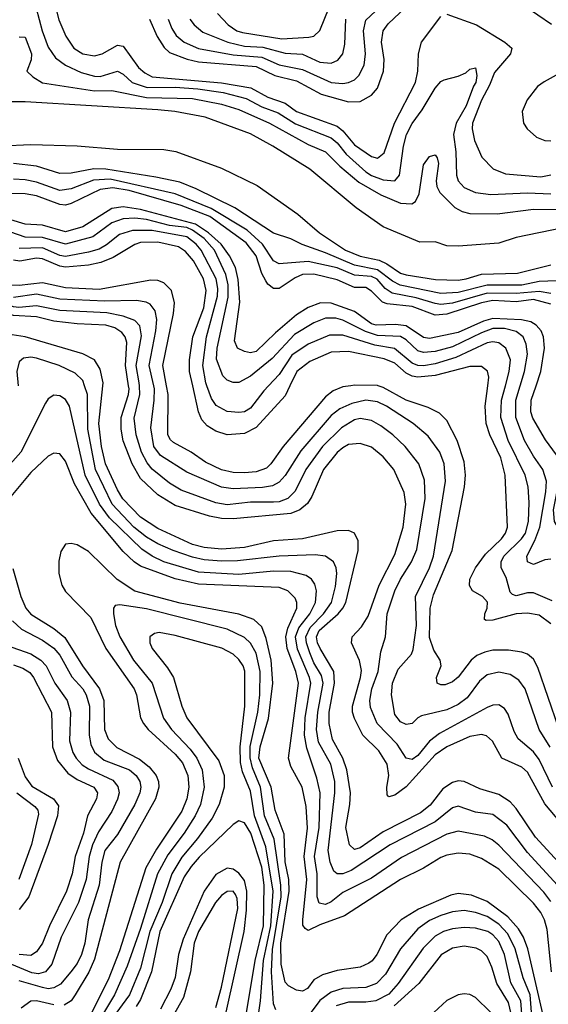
# Model space of a CAD drawing. Header units: inches. Extents: x 990535 to 1117859, y 769386 to 892122.
# Tile 470 of 656: x 1070451 to 1072282, y 807858 to 811268. Entities that reach past the tile are written whole.
import ezdxf

# ---------------------------------------------------------------- set-up
doc = ezdxf.new("R2010")
doc.units = ezdxf.units.IN
doc.header["$MEASUREMENT"] = 0
doc.layers.add('B0870', color=7, linetype='Continuous')
doc.layers.add('B0871', color=7, linetype='Continuous')

msp = doc.modelspace()

# ---------------------------------------------------------------- linework, layer by layer
at = {"layer": 'B0870', "color": 5}
for points, elevation in [([(1072313.1, 808270), (1072210, 808383.8), (1072137.9, 808477.9), (1072090, 808514.6), (1072030, 808523.1), (1071970, 808544.5), (1071950, 808537.9), (1071890.1, 808490), (1071734.4, 808410), (1071598.8, 808321.2), (1071569.6, 808309.6), (1071550, 808309.1), (1071539.2, 808319.2), (1071526.5, 808350), (1071519.3, 808390), (1071543, 808590), (1071542.1, 808630), (1071529, 808690), (1071485.9, 808765.9), (1071479.2, 808810), (1071483.5, 808870), (1071501.9, 808970), (1071496.1, 808996.1), (1071470, 809040.4), (1071455.6, 809075.6), (1071444, 809110), (1071442.3, 809130), (1071457.2, 809162.8), (1071502.8, 809210), (1071531, 809250), (1071545.1, 809305.1), (1071549.9, 809349.9), (1071547, 809370), (1071537.8, 809390), (1071510.3, 809410.3), (1071474.7, 809414.7), (1071350, 809410.5), (1071206, 809394), (1071150, 809392.7), (1071090, 809397.6), (1071050, 809406), (1070983.2, 809430), (1070930, 809452.8), (1070890, 809475.9), (1070846.8, 809510), (1070771.7, 809590), (1070713.8, 809710), (1070687.2, 809850), (1070685.9, 809970), (1070676, 810000)], 2740), ([(1072330, 808336.3), (1072237.2, 808437.2), (1072170, 808536.3), (1072150, 808558.7), (1072110, 808584), (1072044, 808604), (1071990, 808629.9), (1071970, 808631.5), (1071950, 808626.2), (1071916.2, 808603.8), (1071872, 808548), (1071838.6, 808521.4), (1071710, 808455), (1071630, 808399.5), (1071610, 808393.6), (1071592.7, 808410), (1071580.8, 808470), (1071594.9, 808550), (1071596.8, 808590), (1071583.5, 808670), (1071570, 808710), (1071534.4, 808774.4), (1071522.7, 808830), (1071523, 808870), (1071541.3, 808970), (1071539.5, 809010), (1071491.2, 809090), (1071481.9, 809110), (1071478.9, 809130), (1071487.7, 809152.3), (1071553.5, 809210), (1071570.7, 809230), (1071580.3, 809250), (1071623.1, 809430), (1071623.6, 809463.6), (1071610, 809489.8), (1071590, 809498.3), (1071550, 809497.3), (1071430, 809470), (1071330, 809463.6), (1071230, 809440.2), (1071150, 809434), (1071090, 809440), (1071050, 809450.4), (1070930, 809505.9), (1070870, 809545.2), (1070808.9, 809608.9), (1070790, 809639.9), (1070748.9, 809730), (1070734.2, 809790), (1070725.3, 809870), (1070739, 810000)], 2720), ([(1072398.4, 808398.4), (1072270, 808551.6), (1072210, 808661.5), (1072190, 808679), (1072120.7, 808710), (1072088.6, 808768.6), (1072067.5, 808787.5), (1072050, 808792.1), (1072010, 808784.9), (1071930, 808749.6), (1071890, 808721.5), (1071790, 808610.8), (1071750, 808582.5), (1071730, 808576.5), (1071723.7, 808583.7), (1071722.6, 808610), (1071729.7, 808650), (1071724.1, 808690), (1071695.2, 808735.2), (1071639.3, 808790), (1071610, 808847.5), (1071603.4, 808870), (1071603.5, 808890), (1071631.4, 808990), (1071634.3, 809014.3), (1071628, 809048), (1071599.9, 809110), (1071602.4, 809130), (1071634.6, 809165.4), (1071657.6, 809202.4), (1071695.4, 809310), (1071750, 809416.1), (1071778.9, 809510), (1071788.3, 809590), (1071782.3, 809630), (1071746.4, 809710), (1071710, 809753.7), (1071670, 809787.1), (1071630, 809800.2), (1071590, 809796.4), (1071570, 809785.7), (1071550, 809769.4), (1071503.8, 809710), (1071462.9, 809617.1), (1071447.3, 809592.7), (1071420.9, 809570), (1071390, 809557.4), (1071190, 809539.7), (1071150, 809540.2), (1071108.3, 809548.3), (1070990, 809585.4), (1070930, 809622.3), (1070870, 809678.9), (1070840.3, 809730), (1070810, 809809.9), (1070802.2, 809850), (1070802.2, 809890), (1070827.8, 809970), (1070829.8, 809990), (1070828.2, 810000)], 2680), ([(1072296.2, 808610), (1072250, 808706), (1072230, 808731.8), (1072177.7, 808777.7), (1072162.9, 808802.9), (1072142.5, 808862.5), (1072130, 808882), (1072110, 808894.8), (1072090, 808894.3), (1072070, 808885.3), (1071904.3, 808795.7), (1071870.6, 808769.4), (1071830, 808719.1), (1071810, 808705.1), (1071790, 808709.8), (1071758.7, 808758.7), (1071688.7, 808830), (1071665.5, 808885.5), (1071663.5, 808910), (1071670.9, 808950), (1071693, 809010), (1071701.9, 809078.1), (1071718.2, 809130), (1071723.9, 809210), (1071750.3, 809290), (1071770, 809330.7), (1071808.2, 809390), (1071826.4, 809433.6), (1071855.7, 809610), (1071853.2, 809673.2), (1071833.3, 809730), (1071786.4, 809790), (1071743, 809830), (1071701.9, 809861.9), (1071670, 809879.3), (1071630, 809887), (1071610, 809882.6), (1071565.1, 809854.9), (1071499.9, 809790), (1071442.3, 809710), (1071405, 809635), (1071379.8, 809610), (1071350, 809598.6), (1071330, 809596.5), (1071250, 809597.4), (1071170, 809587.2), (1071130, 809594.9), (1071010, 809638.2), (1070970, 809662.2), (1070910, 809711.4), (1070892.8, 809732.8), (1070873.1, 809770), (1070854.4, 809830), (1070847.5, 809887.5), (1070866.9, 809970), (1070865.6, 810000)], 2660), ([(1072287.9, 808747.9), (1072249.5, 808810), (1072201.9, 808950), (1072180.1, 808980.1), (1072150, 809000.2), (1072110, 809008.4), (1072070, 808998.6), (1072043.1, 808976.9), (1072000.2, 808919.8), (1071970, 808895.8), (1071930, 808877.3), (1071843.1, 808856.9), (1071829.6, 808850.4), (1071810, 808829.9), (1071790, 808827.2), (1071770, 808836.2), (1071750, 808861.1), (1071739.1, 808930), (1071742.3, 808970), (1071761.6, 809018.4), (1071808.3, 809070), (1071813.8, 809086.2), (1071824.8, 809170), (1071821.8, 809270), (1071870.8, 809370), (1071883.7, 809410), (1071925.9, 809670), (1071921.2, 809730), (1071906, 809770), (1071865.8, 809825.8), (1071814.2, 809870), (1071721, 809930), (1071690, 809944.9), (1071650, 809949.9), (1071601.6, 809938.4), (1071559.7, 809920.3), (1071530, 809896.9), (1071425.1, 809774.9), (1071370, 809689.9), (1071350, 809666.4), (1071326.1, 809653.9), (1071291.8, 809648.2), (1071190, 809643.4), (1071150, 809649), (1071030, 809700.3), (1070938.3, 809758.3), (1070915.9, 809790), (1070905.2, 809854.8), (1070917.2, 809950), (1070917.9, 809990), (1070915.6, 810000)], 2640), ([(1071597.3, 810000), (1071570, 809996.3), (1071536.9, 809983.1), (1071510, 809961.5), (1071363.6, 809790), (1071321.2, 809730), (1071305.3, 809714.7), (1071270, 809701.8), (1071230, 809698.5), (1071190, 809699.9), (1071150, 809708.5), (1071095.1, 809735.1), (1071045, 809770), (1070983.6, 809803.6), (1070972.9, 809812.9), (1070964.3, 809830), (1070965.8, 809970), (1070960.2, 810000)], 2620), ([(1071386.9, 810000), (1071370, 809965.4), (1071270, 809855.2), (1071230, 809834.7), (1071170, 809829.9), (1071130, 809842.9), (1071101, 809861), (1071081.7, 809881.7), (1071070, 809910), (1071050.4, 810000)], 2580), ([(1071313.2, 810000), (1071297.1, 809982.9), (1071250, 809922), (1071230, 809910.3), (1071210, 809907.1), (1071170, 809911.3), (1071131.3, 809931.3), (1071115.5, 809955.5), (1071099.4, 810000)], 2560), ([(1072316.6, 808816.6), (1072244.8, 809024.8), (1072230, 809052.7), (1072210, 809070.4), (1072190, 809077.9), (1072144, 809084), (1072090, 809084.1), (1072062, 809078), (1072034.5, 809065.5), (1072014.9, 809050), (1071970, 808990.4), (1071950, 808974.1), (1071924.7, 808964.7), (1071910, 808964.2), (1071896.4, 808970), (1071894.9, 808990), (1071910.7, 809030), (1071907.6, 809050), (1071884.8, 809084.8), (1071870, 809128.2), (1071872.4, 809230), (1071884.2, 809275.8), (1071948.7, 809430), (1071990.9, 809650), (1071994.5, 809690), (1071990, 809736.9), (1071965.6, 809810), (1071930, 809880.2), (1071905.4, 809905.4), (1071865.1, 809925.1), (1071790, 809950.2), (1071710, 809994.3), (1071692.7, 810000)], 2620), ([(1072290, 809176), (1072250, 809205.5), (1072210, 809213), (1072170, 809210.2), (1072090, 809187.8), (1072066.8, 809186.8), (1072061.1, 809190), (1072061.8, 809210), (1072069.9, 809230), (1072070.7, 809250.7), (1072053.8, 809270), (1072018.8, 809290), (1072008.5, 809308.5), (1072009.6, 809330), (1072029.1, 809370), (1072063.7, 809416.3), (1072119, 809470), (1072133.1, 809490), (1072139.9, 809510), (1072132.4, 809690), (1072116.8, 809750), (1072079.6, 809830), (1072065.9, 809870), (1072062.5, 809930), (1072071.8, 810000)], 2580), ([(1072294.9, 809254.9), (1072230, 809282.4), (1072210, 809283.5), (1072170, 809273.1), (1072157.7, 809277.7), (1072150, 809285.3), (1072135.6, 809335.6), (1072118.7, 809370), (1072118.5, 809390), (1072128, 809410), (1072188.9, 809470), (1072202.7, 809490), (1072213.4, 809530), (1072215.4, 809595.4), (1072211.4, 809650), (1072202, 809690), (1072143.2, 809810), (1072117, 809890), (1072120.1, 809950), (1072133.2, 810000)], 2560), ([(1072290, 809399.3), (1072270, 809397.3), (1072230, 809381.3), (1072209.1, 809390), (1072207.7, 809410), (1072235.5, 809464.5), (1072252.3, 809510), (1072273, 809633), (1072275, 809670), (1072262.4, 809710), (1072230, 809756), (1072199.6, 809810), (1072169.2, 809890), (1072169.4, 809950), (1072184.5, 810000)], 2540), ([(1072596.8, 810000), (1072583.1, 809930), (1072588.2, 809850), (1072609, 809750), (1072608.1, 809710), (1072596.7, 809670), (1072550, 809599.3), (1072490, 809528.3), (1072448.9, 809510), (1072410, 809485.3), (1072390, 809490.9), (1072366.5, 809526.5), (1072350, 809531.3), (1072310, 809518.1), (1072302.5, 809530), (1072299.7, 809570), (1072319.4, 809670), (1072321.1, 809730), (1072310, 809760.8), (1072272.3, 809812.3), (1072228.4, 809888.4), (1072221, 809910), (1072222.7, 809950), (1072239.2, 810000)], 2520), ([(1072290, 808213.8), (1072266.2, 808246.2), (1072110, 808408.8), (1072087.4, 808427.4), (1072060.6, 808440.6), (1071970, 808457.6), (1071930, 808447.5), (1071773.5, 808366.5), (1071670, 808294.9), (1071570, 808244.6), (1071530, 808212.2), (1071510, 808203), (1071488.2, 808208.2), (1071481.8, 808230), (1071480.8, 808310), (1071471.6, 808370), (1071487.7, 808470), (1071491.3, 808590), (1071480.5, 808640.5), (1071445, 808745), (1071438, 808790), (1071440.2, 808850), (1071459.2, 808970), (1071454.5, 808990), (1071412.7, 809087.3), (1071406, 809130), (1071418.1, 809161.9), (1071455.8, 809210), (1071476, 809250), (1071479.4, 809290), (1071473.5, 809313.5), (1071462, 809330), (1071443.4, 809343.4), (1071390, 809357.3), (1071330, 809357.9), (1071210, 809345.9), (1071070, 809354), (1070950, 809390.8), (1070909.8, 809409.8), (1070873.8, 809433.8), (1070762.5, 809542.5), (1070727.6, 809590), (1070677.7, 809690), (1070623.4, 809930), (1070610, 809952.9), (1070590, 809965.2), (1070570, 809967), (1070550, 809954.7), (1070540.4, 809939.6), (1070455.5, 809770), (1070370, 809675.3)], 2760), ([(1072292.5, 807970), (1072277.2, 808117.2), (1072269, 808150), (1072255.8, 808175.8), (1072230, 808208.1), (1072110, 808325.6), (1072050, 808362.2), (1072010, 808377.3), (1071970, 808381.8), (1071930, 808374.4), (1071910, 808365.9), (1071850, 808329.1), (1071770, 808289.6), (1071575.5, 808164.5), (1071490, 808133.5), (1071450, 808113.3), (1071440.1, 808120.1), (1071432.1, 808132.1), (1071431.6, 808150), (1071445, 808290), (1071436.2, 808370), (1071447.6, 808467.6), (1071443.1, 808543.1), (1071429.7, 808609.7), (1071390, 808681.6), (1071381.9, 808710), (1071416.8, 808970), (1071407.3, 809010), (1071377.6, 809090), (1071373, 809130), (1071379.9, 809160.1), (1071411.2, 809230), (1071410.7, 809250), (1071404.7, 809264.7), (1071379.9, 809290), (1071350, 809301.6), (1071070, 809312.4), (1070990, 809331.7), (1070870, 809375.3), (1070847.7, 809390), (1070810, 809426.2), (1070698.9, 809558.9), (1070640.8, 809660.8), (1070610, 809739), (1070590, 809764), (1070570, 809766.5), (1070550, 809756.8), (1070490, 809699.6), (1070414.3, 809610)], 2780), ([(1072265.9, 807810), (1072210.6, 808050), (1072195.5, 808090), (1072178.8, 808118.8), (1072141.2, 808161.2), (1072070, 808213.4), (1072015.3, 808235.3), (1071970, 808241), (1071944.1, 808235.9), (1071832.3, 808187.7), (1071772.7, 808150), (1071722, 808098), (1071688, 808030), (1071672, 808008), (1071660.1, 807999.9), (1071630, 807986.7), (1071550, 807974.8), (1071500.2, 807959.8), (1071470, 807942.9), (1071447.4, 807912.6), (1071430, 807903.5), (1071410, 807906.4), (1071382.2, 807922.2), (1071370, 807934.7), (1071357.1, 807997.1), (1071355.9, 808070), (1071384.7, 808250), (1071382.9, 808290), (1071371, 808351), (1071367.5, 808447.5), (1071336.4, 808530), (1071321.5, 808610), (1071279.5, 808710), (1071284.1, 808750), (1071312.6, 808847.4), (1071328.3, 808970), (1071321.6, 809050), (1071304.7, 809124.7), (1071290, 809164.7), (1071262, 809190), (1071210, 809209.3), (1071006.9, 809246.9), (1070850, 809288.2), (1070789.1, 809329.1), (1070690, 809425.7), (1070650, 809448.7), (1070630, 809453.9), (1070610, 809451.6), (1070593.6, 809426.4), (1070587.3, 809392.7), (1070586.3, 809350), (1070596.8, 809310), (1070610, 809287.8), (1070697.3, 809197.3), (1070750, 809090), (1070847.7, 808950), (1070855.9, 808930), (1070869.3, 808850), (1070879.5, 808830), (1070895.6, 808810), (1070990, 808724), (1071014.5, 808694.5), (1071033.2, 808650), (1071036.8, 808610), (1071030.3, 808570), (1071013, 808527), (1070925, 808395), (1070888.6, 808330), (1070796.6, 808043.4), (1070757.4, 807942.6), (1070701.2, 807830)], 2820), ([(1070427.2, 809367.2), (1070454.9, 809270), (1070472.2, 809230), (1070490, 809208.9), (1070570, 809158.9), (1070607.9, 809127.9), (1070668.4, 809030), (1070728.2, 808950), (1070742.9, 808910), (1070745.5, 808810), (1070757.7, 808777.7), (1070787.8, 808747.8), (1070866.5, 808706.5), (1070899.7, 808679.7), (1070924.4, 808650), (1070932.2, 808630), (1070933.5, 808610), (1070921.6, 808570), (1070799.7, 808350), (1070710, 808013.8), (1070690.4, 807969.6), (1070643.3, 807890), (1070629.6, 807870), (1070604.9, 807855.1)], 2780), ([(1071338.5, 807838.5), (1071330, 807859.6), (1071322.8, 807970), (1071327.2, 808047.2), (1071356.6, 808230), (1071355.7, 808270), (1071332.7, 808430), (1071298.9, 808510), (1071285.1, 808610), (1071257.3, 808677.3), (1071248.8, 808711.2), (1071249.4, 808750.6), (1071276.1, 808870), (1071282.4, 808930), (1071283.6, 809010), (1071270, 809073.4), (1071250, 809108.2), (1071230, 809128.1), (1071170, 809156.7), (1070890, 809227.6), (1070798.4, 809241.6), (1070781.5, 809238.5), (1070775.8, 809230), (1070776.2, 809210), (1070783.4, 809170), (1070797.5, 809130), (1070845.5, 809050), (1070910.5, 808970), (1070949.3, 808849.3), (1070977.1, 808810), (1071041.9, 808741.9), (1071065.1, 808710), (1071083.3, 808670), (1071089.5, 808610), (1071077.6, 808550), (1071059.1, 808510), (1071021, 808450), (1070964.3, 808375.7), (1070928.6, 808310), (1070870, 808120.2), (1070823.7, 807990), (1070780.1, 807890), (1070731.5, 807810)], 2840), ([(1070426.2, 809186.2), (1070457.2, 809157.2), (1070530, 809119.3), (1070570, 809090.9), (1070590, 809067), (1070632.3, 808992.3), (1070670, 808950.5), (1070681.9, 808930), (1070692.5, 808890), (1070691.3, 808790), (1070697.9, 808757.9), (1070710.9, 808730.9), (1070743.8, 808703.8), (1070831.9, 808670), (1070854.6, 808650), (1070867.7, 808630), (1070870.9, 808610), (1070867.1, 808590), (1070850.1, 808550), (1070790, 808446.2), (1070746.2, 808390), (1070736.1, 808350), (1070726.9, 808270), (1070688.8, 808150), (1070676.7, 808070), (1070665.1, 808030), (1070650, 807998.7), (1070628.9, 807970), (1070592.7, 807927.3), (1070570, 807914.6), (1070550, 807911.9), (1070530, 807915.4), (1070450, 807939.5)], 2760), ([(1071271.4, 807771.4), (1071285.2, 807870), (1071295.3, 808010), (1071320.3, 808130), (1071328.4, 808250), (1071303.4, 808403.4), (1071264.6, 808510), (1071250, 808596.5), (1071222.6, 808662.6), (1071215.7, 808695.7), (1071214.2, 808750), (1071230.7, 808890), (1071231.4, 809011.4), (1071225.1, 809030), (1071210, 809052.4), (1071190, 809070.3), (1071150.8, 809090.8), (1070990, 809134.6), (1070934.8, 809145.2), (1070917.5, 809142.5), (1070902.2, 809130), (1070901.8, 809110), (1070909.5, 809090), (1070963.3, 809023.3), (1070984.2, 808990), (1071012.6, 808890), (1071030.5, 808850), (1071140.5, 808700.5), (1071159.1, 808650), (1071158.9, 808610), (1071141.9, 808550), (1071117.9, 808502.1), (1071067.5, 808432.5), (1071012.4, 808367.6), (1070978.2, 808310), (1070944.9, 808210), (1070902.2, 808110), (1070870, 807982.5), (1070831.7, 807890), (1070771.9, 807808.1)], 2860), ([(1070379.7, 809110), (1070490, 809071.7), (1070525, 809050), (1070542.9, 809030), (1070573.4, 808970), (1070616.1, 808910), (1070627, 808870), (1070624.3, 808770), (1070635.2, 808730), (1070647.3, 808710), (1070667.7, 808687.7), (1070690, 808672.8), (1070773.8, 808633.8), (1070791.6, 808611.6), (1070795.3, 808590), (1070790, 808567.9), (1070770, 808525.2), (1070724.5, 808455.5), (1070703.4, 808410), (1070691.9, 808370), (1070681.3, 808290), (1070654.6, 808210), (1070594.8, 808090), (1070563, 807997), (1070541, 807970), (1070516.7, 807963.3), (1070493, 807967), (1070410, 808000.9)], 2740), ([(1070430, 809033.3), (1070462.2, 809022.2), (1070486.7, 809006.7), (1070499.4, 808990), (1070561.8, 808870), (1070564.8, 808750), (1070582.7, 808702.7), (1070618.2, 808658.2), (1070650, 808636.9), (1070707.6, 808610), (1070720.7, 808590), (1070717, 808570), (1070686.1, 808510), (1070672.3, 808450), (1070643.2, 808370), (1070633, 808310), (1070613.5, 808250), (1070554, 808130), (1070530, 808069.9), (1070510, 808039.6), (1070490, 808026.7), (1070450, 808030.2)], 2720), ([(1070445.5, 808710), (1070470, 808645.6), (1070493.3, 808613.3), (1070568.6, 808570), (1070585.6, 808545.6), (1070581.8, 808510), (1070550, 808410.7), (1070482.6, 808230), (1070450, 808185.8)], 2680), ([(1070440.9, 808590), (1070503.2, 808543.2), (1070514.1, 808530), (1070516.4, 808516.4), (1070491.8, 808411.8), (1070448.5, 808290)], 2660), ([(1071217, 807710), (1071267.2, 808010), (1071296, 808130), (1071297.6, 808270), (1071290, 808332.2), (1071251.7, 808450), (1071230, 808486.4), (1071210, 808492.8), (1071190, 808481), (1071072.8, 808367.2), (1071044.6, 808335.4), (1071021, 808299), (1070936.6, 808110), (1070907.6, 807970), (1070870, 807874.9), (1070855.1, 807850)], 2880), ([(1071166.4, 807830), (1071228.1, 808110), (1071236.6, 808183.4), (1071238, 808250), (1071230, 808286.7), (1071210, 808312), (1071190, 808325.8), (1071170, 808328.9), (1071130, 808307.9), (1071089.8, 808250), (1071016.8, 808083.2), (1071001.3, 808030), (1070990, 807950.8), (1070975.1, 807910), (1070938.7, 807841.3)], 2920), ([(1071130, 807846.4), (1071150, 807916.8), (1071206.3, 808190), (1071204.2, 808224.2), (1071198.3, 808238.3), (1071190, 808249.5), (1071170, 808248.8), (1071150, 808234.7), (1071129.3, 808210.7), (1071070, 808110), (1071055.1, 808070), (1071042.4, 807970), (1071018.7, 807881.3), (1070982.4, 807817.6)], 2940), ([(1072223, 807830), (1072218.6, 807890), (1072194.9, 807950), (1072166.8, 808050), (1072141.5, 808101.5), (1072110, 808135.8), (1072070, 808161.9), (1072030, 808176.1), (1071990, 808182.2), (1071950, 808177.8), (1071910, 808165.7), (1071870, 808147.7), (1071830, 808119.7), (1071770, 808050), (1071717.5, 807962.5), (1071686.9, 807930), (1071650, 807916.1), (1071570, 807912.4), (1071530, 807900.3), (1071490, 807870.8), (1071450, 807816.7)], 2840), ([(1072191, 807810), (1072186.8, 807870), (1072151.8, 807931.8), (1072129.7, 808030), (1072110, 808075.4), (1072090, 808097.9), (1072071.8, 808110), (1072030, 808121.2), (1071990, 808123.5), (1071950, 808119.6), (1071919, 808110), (1071890, 808093.9), (1071847.9, 808052.1), (1071762.1, 807930), (1071730, 807892.7), (1071684.7, 807870), (1071650, 807865), (1071590, 807865), (1071547.3, 807852.7)], 2860), ([(1072161.2, 807790), (1072143.9, 807863.9), (1072103, 807930), (1072086.4, 807986.4), (1072070, 808023.6), (1072050, 808043.2), (1072032.4, 808052.4), (1071990, 808059.7), (1071950, 808052.5), (1071911.2, 808028.8), (1071833.1, 807930), (1071747.9, 807852.1)], 2880), ([(1070570, 807856), (1070510, 807870.2), (1070490, 807868.2), (1070456, 807844)], 2780), ([(1072081.6, 807830), (1072030, 807881), (1072010, 807891.5), (1071990, 807894.3), (1071970, 807890.3), (1071930, 807871), (1071870, 807816.1)], 2920)]:
    msp.add_lwpolyline(points, dxfattribs=dict(at, elevation=elevation))
at = {"layer": 'B0871', "color": 5}
for points, elevation in [([(1070566, 811350), (1070587.2, 811267.2), (1070611.2, 811211.2), (1070638.7, 811170), (1070670, 811150.1), (1070710, 811143.4), (1070736.8, 811150), (1070790, 811180.1), (1070810, 811176.1), (1070862.8, 811102.8), (1070884.4, 811084.4), (1070910.2, 811070.2), (1071150, 811049.9), (1071251.9, 811031.9), (1071310, 810999.2), (1071370, 810979.5), (1071410, 810949.8), (1071550, 810899), (1071570, 810882.9), (1071610, 810835), (1071670, 810794.5), (1071690, 810788.7), (1071713.3, 810806.7), (1071748.5, 810910), (1071821.8, 811050), (1071829.9, 811090), (1071832.1, 811150), (1071842.7, 811190), (1071910, 811279.1)], 2480), ([(1070964.9, 811270), (1070977.6, 811237.6), (1070993.1, 811213.1), (1071020.7, 811190), (1071070, 811168.1), (1071190, 811146.2), (1071290, 811138.2), (1071350, 811111.8), (1071430, 811096), (1071530, 811051), (1071570, 811047.4), (1071590, 811050.5), (1071610, 811060.1), (1071625.8, 811074.2), (1071644.6, 811110), (1071648.5, 811150), (1071641.6, 811230), (1071650, 811266.7), (1071718.1, 811330)], 2540), ([(1072197.6, 811317.6), (1072292.3, 811252.3)], 2520), ([(1070508.4, 811308.4), (1070528.8, 811230), (1070550, 811172.9), (1070575.6, 811135.6), (1070610, 811111.1), (1070664.6, 811084.6), (1070710, 811072.6), (1070730, 811071.7), (1070790, 811090.1), (1070810, 811078.9), (1070840.3, 811050), (1070893.1, 811033.1), (1070990, 811034.4), (1071068.4, 811028.4), (1071155.4, 811015.4), (1071235.4, 810995.4), (1071290, 810966.8), (1071345.8, 810945.8), (1071406.8, 810906.8), (1071530, 810858.6), (1071550, 810841.9), (1071582.2, 810802.2), (1071650, 810741.1), (1071670, 810728), (1071710, 810713.9), (1071750, 810709.7), (1071765.9, 810730), (1071779.8, 810830), (1071790.3, 810870), (1071810, 810908.8), (1071844.7, 810955.3), (1071890, 811031.3), (1071910, 811053.8), (1071920.8, 811059.2), (1071970, 811072.4), (1071996.2, 811083.8), (1072010, 811097), (1072030, 811101.6), (1072034.7, 811074.7), (1072031.1, 811050), (1072022.5, 811037.5), (1071997.3, 810970), (1071962.9, 810910), (1071953.3, 810870), (1071961.9, 810810), (1071964, 810730), (1071969.1, 810710), (1071990, 810687.3), (1072030, 810669.2), (1072082.4, 810662.4), (1072210, 810667.8), (1072290, 810664.6)], 2460), ([(1070900.3, 811270), (1070927.7, 811210), (1070951.5, 811171.5), (1070970, 811154.9), (1071031, 811131), (1071070, 811122.5), (1071270, 811106.1), (1071334.3, 811074.3), (1071410, 811056.4), (1071495.3, 811010), (1071590, 810983.8), (1071630, 810984.4), (1071670, 811006.8), (1071690, 811030.8), (1071711.5, 811090), (1071713, 811130), (1071703.6, 811190), (1071709.6, 811230), (1071726.8, 811253.2), (1071787.6, 811310)], 2520), ([(1071135.8, 811290), (1071173.3, 811250), (1071203.2, 811230), (1071223.3, 811223.3), (1071358.4, 811201.6), (1071452.6, 811207.4), (1071470, 811211.4), (1071490, 811230.2), (1071523, 811310)], 2580), ([(1071930, 811286.8), (1072032.8, 811250), (1072131.3, 811190), (1072155, 811170), (1072150.7, 811150), (1072095, 811085), (1072078.5, 811041.5), (1072050, 810989.4), (1072018.8, 810910), (1072018.2, 810890), (1072026.4, 810850), (1072051.5, 810791.5), (1072091.2, 810751.2), (1072133.7, 810733.7), (1072256, 810724), (1072290, 810730.7)], 2480), ([(1071040.3, 811270), (1071055.4, 811250), (1071085, 811225), (1071171.5, 811190), (1071230, 811176.9), (1071293.2, 811173.2), (1071370, 811151.9), (1071430, 811149), (1071490, 811121.1), (1071530, 811117.6), (1071552.7, 811127.3), (1071570.4, 811150), (1071576.8, 811183.2), (1071580.9, 811270)], 2560), ([(1070450, 811208.7), (1070470, 811208), (1070492.3, 811150), (1070491.2, 811128.8), (1070475.9, 811090), (1070496.6, 811070), (1070530, 811049.2), (1070710, 811021.9), (1070770, 811022.4), (1070890, 810998.4), (1071050, 810995.6), (1071150, 810975.2), (1071210, 810956.9), (1071316.2, 810910), (1071450, 810835.8), (1071510, 810810.4), (1071560.2, 810760.2), (1071625.4, 810705.4), (1071702, 810662), (1071770, 810632.5), (1071809.4, 810630.6), (1071822, 810638), (1071834.8, 810665.2), (1071850, 810764.9), (1071870, 810794.6), (1071890, 810800.3), (1071897.3, 810790), (1071901.4, 810770), (1071893.1, 810710), (1071896.1, 810690), (1071906.5, 810670), (1071958.1, 810618.1), (1071983.7, 810603.7), (1072010, 810596.6), (1072104.4, 810595.6), (1072230, 810611.6), (1072310, 810610.7)], 2440), ([(1072330, 811087.3), (1072266.7, 811053.3), (1072243.9, 811036.1), (1072208.5, 810990), (1072191.1, 810950), (1072196.1, 810910), (1072208.1, 810890), (1072240.9, 810860.9), (1072269.2, 810849.2), (1072290, 810848.8)], 2520), ([(1072333.2, 810546.8), (1072170, 810513.2), (1072110, 810493.8), (1071970, 810483.7), (1071930, 810485), (1071890, 810499.1), (1071837.3, 810497.3), (1071710, 810551.1), (1071616.9, 810616.9), (1071455.4, 810750), (1071328, 810830), (1071250, 810872.4), (1071093.4, 810930), (1070988.4, 810950), (1070930, 810955.6), (1070470, 810983.6), (1070330, 810983.3), (1070170, 810995.3), (1070000, 811021.6)], 2420), ([(1070390, 810831.5), (1070490, 810835.6), (1070650, 810831.3), (1070790, 810819.7), (1070950, 810818.2), (1070991.9, 810811.9), (1071150, 810754), (1071273.5, 810693.5), (1071414.5, 810594.5), (1071489.7, 810529.7), (1071579, 810470), (1071630, 810448.6), (1071695.7, 810435.7), (1071722.7, 810422.7), (1071769.4, 810390), (1071790, 810383.9), (1071891.3, 810368.7), (1071970, 810366.1), (1071997.6, 810370), (1072050, 810386.9), (1072175.5, 810390), (1072290, 810419.3)], 2420), ([(1072310, 810364), (1072250, 810360.8), (1072190, 810348.2), (1072070, 810348.7), (1071970, 810323.3), (1071910, 810320.1), (1071768.8, 810348.8), (1071742.4, 810362.4), (1071690, 810401.7), (1071610, 810418), (1071510, 810461.1), (1071429, 810489), (1071390, 810509.4), (1071330, 810529), (1071196.3, 810616.3), (1071062.4, 810682.4), (1071005.4, 810705.4), (1070923.1, 810723.1), (1070750, 810750.7), (1070708.2, 810751.8), (1070630, 810736.6), (1070590, 810735.2), (1070510, 810760.2), (1070430, 810770.5)], 2440), ([(1072290, 810319.9), (1072250, 810326.3), (1072170, 810319.2), (1072070, 810320.8), (1071950, 810286), (1071910, 810281.6), (1071890, 810284.7), (1071824.6, 810304.6), (1071740.5, 810320.5), (1071716.5, 810336.5), (1071689.2, 810369.2), (1071670, 810379.1), (1071610, 810382.9), (1071550, 810408.6), (1071450, 810430.2), (1071350, 810422.2), (1071330, 810432.9), (1071292, 810490), (1071238.5, 810538.5), (1071114.4, 810614.4), (1070990, 810664.9), (1070764.6, 810715.4), (1070707.2, 810712.8), (1070630, 810682.5), (1070590, 810676.5), (1070510, 810705.4), (1070470, 810713.4), (1070430, 810716.2)], 2460), ([(1072290, 810282.6), (1072230, 810299.1), (1072170, 810291.1), (1072090, 810295), (1072050, 810287.4), (1071930, 810248.1), (1071890, 810245.2), (1071810, 810274.9), (1071723.4, 810283.4), (1071707, 810290), (1071670, 810328.3), (1071650, 810340), (1071610, 810340.1), (1071550, 810367.2), (1071470, 810386.2), (1071430, 810385.1), (1071405.6, 810374.4), (1071350, 810337.2), (1071330, 810336.5), (1071310, 810351.8), (1071303.1, 810363.1), (1071290, 810389.1), (1071270.6, 810450), (1071235.2, 810495.2), (1071110, 810586.9), (1071010, 810624.5), (1070830, 810676.3), (1070774.2, 810685.8), (1070730, 810680), (1070630, 810631), (1070610, 810625.5), (1070590, 810627.9), (1070510, 810658.4), (1070470, 810665.1), (1070390, 810666.2)], 2480), ([(1072239.2, 810000), (1072255.7, 810050), (1072268.2, 810130), (1072264.9, 810170), (1072256.4, 810190), (1072239.7, 810210), (1072221.4, 810221.4), (1072188.6, 810228.6), (1072090, 810233.3), (1072056.7, 810223.3), (1071970, 810184.2), (1071870, 810163.4), (1071850, 810167.4), (1071790, 810207.8), (1071752.5, 810212.5), (1071686.1, 810210), (1071670, 810215), (1071610, 810257.5), (1071530, 810285.7), (1071493.1, 810286.9), (1071450, 810270.9), (1071410, 810245.3), (1071336.5, 810183.5), (1071270, 810118.4), (1071250, 810114), (1071230, 810118.8), (1071205, 810130), (1071195.6, 810155.6), (1071213, 810290), (1071207.7, 810367.7), (1071199, 810410), (1071178.3, 810450), (1071148.7, 810490), (1071105.3, 810530), (1071060, 810560), (1070870, 810610.6), (1070810, 810619.5), (1070770, 810613.6), (1070670, 810550.9), (1070610, 810533.7), (1070530, 810556.5), (1070470, 810559.3), (1070370, 810590.2)], 2520), ([(1072184.5, 810000), (1072199.5, 810050), (1072209.1, 810110), (1072204.7, 810144.7), (1072194.2, 810170), (1072170, 810187.6), (1072130, 810198.8), (1072090, 810198.8), (1072050, 810184), (1071950, 810135.3), (1071890, 810118.8), (1071850, 810115.1), (1071830, 810121.7), (1071790, 810159.6), (1071770.3, 810170.3), (1071690, 810174.1), (1071648.4, 810188.4), (1071570, 810227.5), (1071546, 810234), (1071510, 810234.5), (1071470, 810218.1), (1071402.6, 810177.4), (1071325.7, 810094.3), (1071250, 810033.5), (1071210, 810011.1), (1071190, 810011.1), (1071170, 810019.9), (1071154.9, 810034.9), (1071132.4, 810092.4), (1071134.9, 810130), (1071172.7, 810307.3), (1071172.7, 810350), (1071165.5, 810385.5), (1071125.9, 810470), (1071089.7, 810510), (1071050, 810539.3), (1071030, 810548.3), (1070970, 810555.6), (1070890, 810575.7), (1070850, 810580.7), (1070810, 810578.7), (1070770, 810565), (1070704, 810516), (1070610, 810490.2), (1070530, 810513.6), (1070470, 810514.3), (1070370, 810549.8)], 2540), ([(1071099.4, 810000), (1071095.7, 810010), (1071085.1, 810070), (1071098, 810170), (1071136.3, 810310), (1071137.4, 810337.4), (1071132.1, 810370), (1071079.7, 810470), (1071062.6, 810490), (1071030, 810515.5), (1070910, 810538), (1070841.7, 810538.3), (1070796.5, 810523.5), (1070752.3, 810487.7), (1070726.3, 810473.7), (1070690, 810462.3), (1070610, 810447.8), (1070590, 810451), (1070530, 810477.4), (1070450, 810476)], 2560), ([(1071050.4, 810000), (1071039.5, 810050), (1071039, 810090), (1071051.3, 810170), (1071088.4, 810270), (1071097.5, 810330), (1071088.1, 810370), (1071052.7, 810432.7), (1071025.5, 810465.5), (1071001.2, 810481.2), (1070930, 810497.7), (1070870, 810495.8), (1070850, 810489.6), (1070775.2, 810444.8), (1070732.8, 810427.2), (1070690, 810417.4), (1070610, 810411), (1070590, 810414), (1070530, 810440), (1070510, 810441.6), (1070452, 810432), (1070430, 810435.4)], 2580), ([(1070960.2, 810000), (1070947, 810070), (1070984.3, 810250), (1070987.8, 810287.8), (1070976.7, 810330), (1070950, 810357), (1070930, 810364.6), (1070905.8, 810365.8), (1070726.3, 810333.7), (1070610, 810339), (1070530, 810356.6), (1070450, 810347.7), (1070412, 810348), (1070370, 810362.6), (1070310, 810400.8), (1070290, 810406.7), (1070250, 810405.5), (1070170, 810388.2), (1070150, 810386.7), (1070113.1, 810393.1), (1070000, 810446.3)], 2620), ([(1070865.6, 810000), (1070865.2, 810010), (1070854.3, 810070), (1070873.4, 810173.4), (1070867.4, 810207.4), (1070850, 810226.7), (1070810, 810241.7), (1070752.6, 810252.6), (1070590, 810260.8), (1070510, 810277.4), (1070448.9, 810271.1), (1070430, 810273.3), (1070290, 810316.1), (1070250.6, 810309.4), (1070147.3, 810272.7), (1070128.3, 810251.7), (1070121.7, 810230), (1070125.7, 810194.3), (1070138.3, 810150), (1070170.6, 810070), (1070193.5, 810000)], 2660), ([(1070915.6, 810000), (1070899.4, 810070), (1070922.8, 810190), (1070926.6, 810230), (1070920.2, 810260.2), (1070902.6, 810282.6), (1070889.6, 810289.6), (1070855.4, 810295.4), (1070746.3, 810293.7), (1070590, 810300.1), (1070510, 810317.6), (1070430, 810305.3)], 2640), ([(1070828.2, 810000), (1070817.1, 810070), (1070821.8, 810150), (1070816.5, 810170), (1070805.1, 810185.1), (1070780.6, 810200.6), (1070750, 810210.4), (1070650, 810214.4), (1070570, 810223.3), (1070510, 810239.4), (1070430, 810243.9), (1070370, 810262.6), (1070310, 810272.5), (1070280.9, 810270), (1070215.9, 810230), (1070203.4, 810210), (1070201, 810190), (1070211.2, 810130), (1070249.6, 810000)], 2680), ([(1070739, 810000), (1070740.1, 810010), (1070730, 810057.1), (1070710, 810089.9), (1070670.2, 810110.2), (1070470, 810170), (1070410, 810178.4), (1070385.1, 810174.9), (1070364.4, 810155.6), (1070353.6, 810126.4), (1070355.6, 810070), (1070375.2, 810000)], 2720), ([(1072133.2, 810000), (1072146.3, 810050), (1072150.2, 810090), (1072134.6, 810130), (1072110, 810149), (1072090, 810152), (1072070, 810148.6), (1071961.4, 810098.6), (1071890, 810076.2), (1071849.6, 810069.6), (1071830, 810070.7), (1071810, 810078.8), (1071749, 810129), (1071680.8, 810140.8), (1071570, 810175.1), (1071524.3, 810175.7), (1071450, 810144.5), (1071393.8, 810106.3), (1071350, 810038.8), (1071313.2, 810000)], 2560), ([(1072071.8, 810000), (1072075.8, 810030), (1072070.6, 810050.6), (1072050, 810066.3), (1072010, 810066.8), (1071890, 810035.9), (1071830, 810030.3), (1071810, 810033.6), (1071790, 810043.4), (1071750, 810078), (1071713.2, 810093.2), (1071590, 810118.7), (1071530, 810117), (1071455.7, 810084.3), (1071411.3, 810050), (1071386.9, 810000)], 2580), ([(1070676, 810000), (1070670, 810018.1), (1070643.5, 810043.5), (1070587.7, 810070), (1070510, 810096.3), (1070490, 810099.4), (1070464.6, 810095.4), (1070450, 810083.1), (1070441.5, 810050), (1070446, 810000)], 2740), ([(1071692.7, 810000), (1071690, 810000.9), (1071610, 810001.7), (1071597.3, 810000)], 2620)]:
    msp.add_lwpolyline(points, dxfattribs=dict(at, elevation=elevation))

doc.saveas('drawing.dxf')
